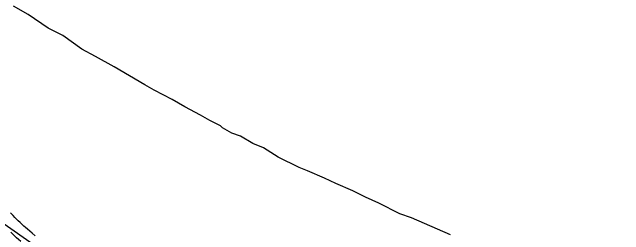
# Model space of a CAD drawing. Extents: x 3245246 to 3283090, y 806824 to 832173.
# Drawn here: x 3256502 to 3257179, y 828446 to 828693 of the extents above; entities that cross this region are included whole.
import ezdxf

# ---------------------------------------------------------------- set-up
doc = ezdxf.new("R2010")
doc.units = 0
for name, color, linetype in [('V-ROAD-CNTR', 7, 'Continuous'), ('V-SITE-VEGE', 7, 'Continuous'), ('V-TOPO-SHOR', 7, 'Continuous')]:
    doc.layers.add(name, color=color, linetype=linetype)

msp = doc.modelspace()

# ---------------------------------------------------------------- linework, layer by layer
at = {"layer": 'V-ROAD-CNTR'}
for points in [[(3256521.34, 828449.76), (3256518.83, 828451.92), (3256516.72, 828453.77), (3256514.89, 828455.41), (3256513.34, 828456.83), (3256510.59, 828459.4), (3256508.58, 828461.34), (3256507.12, 828462.79), (3256504.91, 828465.02), (3256502.73, 828467.3), (3256500.11, 828470.11)], [(3256511.57, 828438.38), (3256508.99, 828440.59), (3256506.76, 828442.55), (3256504.83, 828444.29), (3256503.15, 828445.82), (3256500.25, 828448.54)], [(3256527.39, 828444.75), (3256524.1, 828447.44), (3256521.2, 828449.87)]]:
    msp.add_lwpolyline(points, dxfattribs=at)
at = {"layer": 'V-SITE-VEGE'}
for p, q in [((3256519.56, 828690.24), (3256503.27, 828699.55)), ((3256541.67, 828675.11), (3256519.56, 828690.24)), ((3256557.96, 828666.96), (3256541.67, 828675.11)), ((3256578.9, 828651.83), (3256557.96, 828666.96)), ((3256594.02, 828643.68), (3256578.9, 828651.83)), ((3256614.97, 828632.05), (3256594.02, 828643.68)), ((3256648.71, 828612.26), (3256614.97, 828632.05)), ((3256659.19, 828606.44), (3256648.71, 828612.26)), ((3256678.96, 828595.96), (3256659.19, 828606.44)), ((3256692.93, 828587.82), (3256678.96, 828595.96)), ((3256710.38, 828578.5), (3256692.93, 828587.82)), ((3256720.85, 828572.68), (3256710.38, 828578.5)), ((3256732.49, 828566.86), (3256720.85, 828572.68)), ((3256734.81, 828564.54), (3256732.49, 828566.86)), ((3256745.29, 828558.72), (3256734.81, 828564.54)), ((3256754.6, 828555.22), (3256745.29, 828558.72)), ((3256768.56, 828547.08), (3256754.6, 828555.22)), ((3256780.19, 828542.42), (3256768.56, 828547.08)), ((3256796.48, 828531.95), (3256780.19, 828542.42)), ((3256819.75, 828520.31), (3256796.48, 828531.95)), ((3256829.06, 828516.81), (3256819.75, 828520.31)), ((3256847.68, 828508.67), (3256829.06, 828516.81)), ((3256860.48, 828502.85), (3256847.68, 828508.67)), ((3256879.1, 828494.7), (3256860.48, 828502.85)), ((3256893.06, 828487.71), (3256879.1, 828494.7)), ((3256908.19, 828480.73), (3256893.06, 828487.71)), ((3256931.46, 828469.09), (3256908.19, 828480.73)), ((3256944.26, 828464.44), (3256931.46, 828469.09)), ((3256987.31, 828445.81), (3256944.26, 828464.44))]:
    msp.add_line(p, q, dxfattribs=at)
at = {"layer": 'V-TOPO-SHOR'}
msp.add_lwpolyline([(3256481.51, 828465.65), (3256536.17, 828427.77), (3256599.25, 828385.68), (3256628.68, 828360.43), (3256645.49, 828330.98), (3256666.51, 828293.11), (3256691.72, 828221.59), (3256733.75, 828154.27), (3256779.99, 828091.16), (3256826.24, 828044.87), (3256859.88, 828023.82), (3256889.32, 828011.19), (3256918.77, 828019.59), (3256960.84, 828032.19), (3256986.08, 828036.38), (3257032.35, 828036.36), (3257078.61, 828023.72), (3257120.68, 828019.5), (3257150.12, 828011.07), (3257179.57, 828036.3)], dxfattribs=at)

doc.saveas('drawing.dxf')
